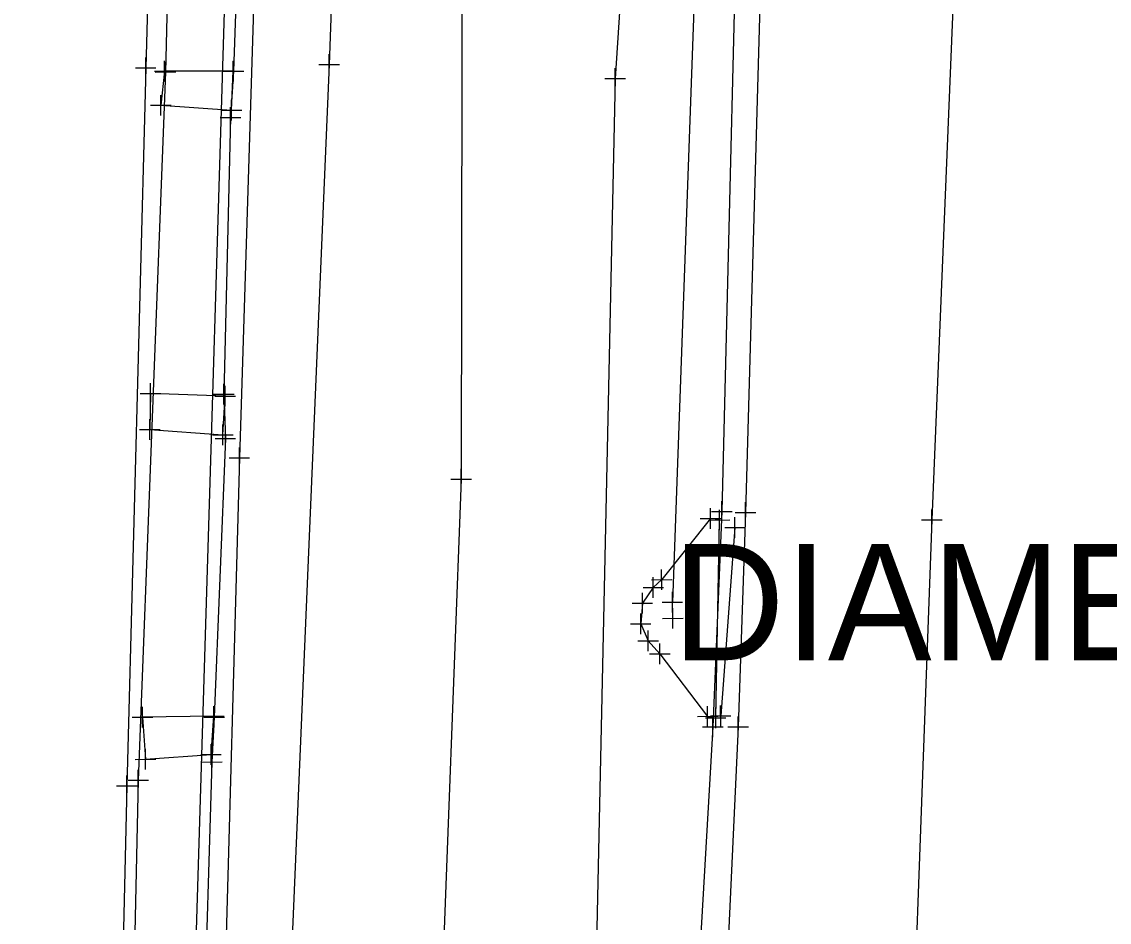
# Model space of a CAD drawing. Extents: x -1 to 1157254, y -1 to 2021979.
# Drawn here: x 1151635.7 to 1151703, y 2019901.1 to 2019956.8 of the extents above; entities that cross this region are included whole.
import ezdxf

# ---------------------------------------------------------------- set-up
doc = ezdxf.new("R2010")
doc.units = 0
for name, color, linetype in [('S_BUILDING_ANNOT', 7, 'Continuous'), ('S_CTL_TABLE', 7, 'Continuous'), ('S_DITCHLINE', 7, 'Continuous'), ('S_DRIVEWAY_ANNOT', 7, 'Continuous'), ('S_EDGE_BITUMINOUS_ANNOT', 7, 'Continuous'), ('S_EDGE_CONCRETE', 7, 'Continuous'), ('S_EDGE_CONCRETE_ANNOT', 7, 'Continuous'), ('S_EDGE_PAVEMENT', 7, 'Continuous'), ('S_ELECTRIC_UTILITIES', 7, 'Continuous'), ('S_EXIST_ROW', 7, 'Continuous'), ('S_EXISTING_ALIGNMENT', 7, 'Continuous'), ('S_EXISTING_ALIGNMENT_ANNOT', 7, 'Continuous')]:
    doc.layers.add(name, color=color, linetype=linetype)

msp = doc.modelspace()

# ---------------------------------------------------------------- linework, layer by layer
at = {"layer": 'S_BUILDING_ANNOT'}
for p, q in [((1151644.527, 2019953.152), (1151644.525, 2019954.424)), ((1151644.586, 2019953.1), (1151644.584, 2019954.372)), ((1151648.78, 2019953.145), (1151648.778, 2019954.417)), ((1151648.785, 2019953.147), (1151648.783, 2019954.419)), ((1151643.89, 2019953.787), (1151645.162, 2019953.79)), ((1151643.949, 2019953.735), (1151645.221, 2019953.738)), ((1151644.526, 2019953.788), (1151644.526, 2019953.788)), ((1151644.585, 2019953.736), (1151644.585, 2019953.736)), ((1151648.143, 2019953.78), (1151649.415, 2019953.783)), ((1151648.148, 2019953.782), (1151649.42, 2019953.785)), ((1151648.779, 2019953.781), (1151648.779, 2019953.781)), ((1151648.784, 2019953.783), (1151648.784, 2019953.783)), ((1151644.288, 2019951.041), (1151644.286, 2019952.313)), ((1151648.666, 2019950.741), (1151648.664, 2019952.013)), ((1151643.651, 2019951.676), (1151644.923, 2019951.678)), ((1151644.287, 2019951.677), (1151644.287, 2019951.677)), ((1151648.029, 2019951.376), (1151649.301, 2019951.378)), ((1151648.599, 2019950.292), (1151648.597, 2019951.564)), ((1151648.665, 2019951.377), (1151648.665, 2019951.377)), ((1151647.962, 2019950.927), (1151649.234, 2019950.929)), ((1151648.598, 2019950.928), (1151648.598, 2019950.928)), ((1151643.649, 2019933.197), (1151643.647, 2019934.47)), ((1151648.191, 2019933.157), (1151648.189, 2019934.43)), ((1151643.012, 2019933.832), (1151644.284, 2019933.835)), ((1151643.648, 2019933.833), (1151643.648, 2019933.833)), ((1151647.554, 2019933.792), (1151648.826, 2019933.795)), ((1151647.637, 2019933.666), (1151648.909, 2019933.669)), ((1151648.19, 2019933.793), (1151648.19, 2019933.793)), ((1151648.274, 2019933.031), (1151648.272, 2019934.304)), ((1151648.273, 2019933.667), (1151648.273, 2019933.667)), ((1151643.613, 2019930.978), (1151643.611, 2019932.251)), ((1151648.134, 2019930.648), (1151648.132, 2019931.921)), ((1151648.287, 2019930.42), (1151648.285, 2019931.693)), ((1151642.976, 2019931.613), (1151644.248, 2019931.616)), ((1151643.612, 2019931.614), (1151643.612, 2019931.614)), ((1151647.497, 2019931.283), (1151648.769, 2019931.286)), ((1151647.65, 2019931.055), (1151648.922, 2019931.058)), ((1151648.133, 2019931.284), (1151648.133, 2019931.284)), ((1151648.286, 2019931.056), (1151648.286, 2019931.056)), ((1151662.889, 2019927.905), (1151662.886, 2019929.177)), ((1151662.251, 2019928.54), (1151663.524, 2019928.543)), ((1151662.888, 2019928.541), (1151662.888, 2019928.541)), ((1151679.028, 2019925.899), (1151679.025, 2019927.171)), ((1151680.498, 2019925.833), (1151680.495, 2019927.105)), ((1151678.323, 2019925.471), (1151678.32, 2019926.743)), ((1151678.39, 2019926.534), (1151679.662, 2019926.537)), ((1151678.878, 2019925.372), (1151678.875, 2019926.644)), ((1151679.026, 2019926.535), (1151679.026, 2019926.535)), ((1151679.86, 2019926.468), (1151681.133, 2019926.471)), ((1151680.496, 2019926.469), (1151680.496, 2019926.469)), ((1151692.038, 2019925.383), (1151692.035, 2019926.655)), ((1151677.685, 2019926.106), (1151678.957, 2019926.108)), ((1151678.24, 2019926.007), (1151679.512, 2019926.009)), ((1151678.321, 2019926.107), (1151678.321, 2019926.107)), ((1151678.876, 2019926.008), (1151678.876, 2019926.008)), ((1151691.4, 2019926.018), (1151692.673, 2019926.02)), ((1151692.037, 2019926.019), (1151692.037, 2019926.019)), ((1151675.303, 2019921.679), (1151675.301, 2019922.951)), ((1151674.666, 2019922.314), (1151675.938, 2019922.316)), ((1151674.785, 2019921.199), (1151674.783, 2019922.471)), ((1151675.302, 2019922.315), (1151675.302, 2019922.315)), ((1151674.148, 2019921.834), (1151675.42, 2019921.836)), ((1151674.784, 2019921.835), (1151674.784, 2019921.835)), ((1151675.966, 2019920.291), (1151675.964, 2019921.563)), ((1151675.966, 2019920.291), (1151675.964, 2019921.563)), ((1151673.471, 2019920.862), (1151674.743, 2019920.864)), ((1151674.108, 2019920.227), (1151674.106, 2019921.499)), ((1151674.107, 2019920.863), (1151674.107, 2019920.863)), ((1151675.329, 2019920.926), (1151676.601, 2019920.928)), ((1151675.329, 2019920.926), (1151676.601, 2019920.928)), ((1151675.965, 2019920.927), (1151675.965, 2019920.927)), ((1151675.965, 2019920.927), (1151675.965, 2019920.927)), ((1151674.005, 2019918.949), (1151674.003, 2019920.221)), ((1151675.988, 2019919.285), (1151675.986, 2019920.557)), ((1151675.988, 2019919.285), (1151675.986, 2019920.557)), ((1151673.368, 2019919.584), (1151674.64, 2019919.586)), ((1151674.004, 2019919.585), (1151674.004, 2019919.585)), ((1151675.351, 2019919.92), (1151676.623, 2019919.922)), ((1151675.351, 2019919.92), (1151676.623, 2019919.922)), ((1151675.987, 2019919.921), (1151675.987, 2019919.921)), ((1151675.987, 2019919.921), (1151675.987, 2019919.921)), ((1151674.464, 2019917.898), (1151674.462, 2019919.17)), ((1151673.827, 2019918.533), (1151675.099, 2019918.535)), ((1151674.463, 2019918.534), (1151674.463, 2019918.534)), ((1151675.195, 2019917.089), (1151675.193, 2019918.361)), ((1151674.558, 2019917.723), (1151675.83, 2019917.726)), ((1151675.194, 2019917.725), (1151675.194, 2019917.725)), ((1151643.16, 2019913.164), (1151643.158, 2019914.437)), ((1151647.572, 2019913.222), (1151647.57, 2019914.495)), ((1151647.594, 2019913.165), (1151647.592, 2019914.438)), ((1151678.149, 2019913.218), (1151678.146, 2019914.491)), ((1151678.65, 2019913.126), (1151678.647, 2019914.399)), ((1151642.523, 2019913.799), (1151643.795, 2019913.802)), ((1151643.159, 2019913.801), (1151643.159, 2019913.801)), ((1151646.935, 2019913.857), (1151648.207, 2019913.86)), ((1151646.957, 2019913.8), (1151648.229, 2019913.803)), ((1151647.571, 2019913.859), (1151647.571, 2019913.859)), ((1151647.593, 2019913.802), (1151647.593, 2019913.802)), ((1151677.511, 2019913.853), (1151678.783, 2019913.856)), ((1151678.012, 2019913.761), (1151679.284, 2019913.764)), ((1151678.147, 2019913.855), (1151678.147, 2019913.855)), ((1151678.474, 2019912.563), (1151678.471, 2019913.836)), ((1151678.648, 2019913.763), (1151678.648, 2019913.763)), ((1151680.04, 2019912.575), (1151680.037, 2019913.848)), ((1151677.836, 2019913.198), (1151679.108, 2019913.201)), ((1151678.472, 2019913.2), (1151678.472, 2019913.2)), ((1151679.402, 2019913.21), (1151680.675, 2019913.213)), ((1151680.038, 2019913.212), (1151680.038, 2019913.212)), ((1151647.401, 2019910.857), (1151647.399, 2019912.13)), ((1151643.342, 2019910.558), (1151643.34, 2019911.831)), ((1151646.764, 2019911.492), (1151648.036, 2019911.495)), ((1151647.4, 2019911.494), (1151647.4, 2019911.494)), ((1151647.445, 2019910.391), (1151647.443, 2019911.664)), ((1151642.705, 2019911.193), (1151643.977, 2019911.196)), ((1151643.341, 2019911.195), (1151643.341, 2019911.195)), ((1151646.808, 2019911.026), (1151648.08, 2019911.029)), ((1151647.444, 2019911.028), (1151647.444, 2019911.028)), ((1151642.895, 2019909.262), (1151642.893, 2019910.535)), ((1151642.258, 2019909.897), (1151643.53, 2019909.9)), ((1151642.894, 2019909.898), (1151642.894, 2019909.898))]:
    msp.add_line(p, q, dxfattribs=at)
at = {"layer": 'S_CTL_TABLE'}
for p, q in [((1151643.354, 2019953.361), (1151643.352, 2019954.633)), ((1151654.719, 2019953.566), (1151654.716, 2019954.838)), ((1151642.717, 2019953.996), (1151643.989, 2019953.999)), ((1151643.353, 2019953.997), (1151643.353, 2019953.997)), ((1151654.081, 2019954.201), (1151655.354, 2019954.204)), ((1151654.717, 2019954.202), (1151654.717, 2019954.202)), ((1151672.426, 2019952.703), (1151672.424, 2019953.975)), ((1151671.789, 2019953.338), (1151673.061, 2019953.341)), ((1151672.425, 2019953.339), (1151672.425, 2019953.339)), ((1151649.154, 2019929.222), (1151649.152, 2019930.495)), ((1151648.517, 2019929.857), (1151649.789, 2019929.86)), ((1151649.153, 2019929.858), (1151649.153, 2019929.858)), ((1151679.841, 2019924.906), (1151679.838, 2019926.178)), ((1151679.203, 2019925.541), (1151680.475, 2019925.543)), ((1151679.839, 2019925.542), (1151679.839, 2019925.542)), ((1151678.957, 2019913.257), (1151678.954, 2019914.53)), ((1151678.319, 2019913.892), (1151679.591, 2019913.895)), ((1151678.955, 2019913.894), (1151678.955, 2019913.894)), ((1151642.18, 2019908.912), (1151642.177, 2019910.185)), ((1151641.543, 2019909.547), (1151642.815, 2019909.55)), ((1151642.179, 2019909.548), (1151642.179, 2019909.548))]:
    msp.add_line(p, q, dxfattribs=at)
at = {"layer": 'S_DITCHLINE'}
msp.add_lwpolyline([(1151678.653, 2019995.527), (1151675.965, 2019920.927)], dxfattribs=at)
at = {"layer": 'S_DRIVEWAY_ANNOT'}
msp.add_lwpolyline([(1151665.461, 2019997.129), (1151663.364, 2019996.122), (1151663.117, 2019992.535), (1151663.204, 2019991.071), (1151662.959, 2019980.264), (1151662.888, 2019928.541), (1151661.593, 2019894.115)], dxfattribs=at)
at = {"layer": 'S_EDGE_BITUMINOUS_ANNOT'}
for points in [[(1151653.953, 2020072.269), (1151652.065, 2020034.638), (1151651.26, 2020006.177), (1151650.729, 2019980.191), (1151649.153, 2019929.858), (1151648.192, 2019895.113), (1151646.973, 2019850.508), (1151644.789, 2019784.432), (1151644, 2019752.247), (1151666.974, 2019748.732), (1151666.932, 2019737.602), (1151664.742, 2019694.209), (1151663.677, 2019658.27), (1151661.793, 2019619.061), (1151660.51, 2019587.982)], [(1151646.476, 2020070.503), (1151645.8, 2020053.022), (1151645.985, 2020034.008), (1151645.025, 2020007.537), (1151644.061, 2019979.931), (1151643.353, 2019953.997), (1151642.179, 2019909.548), (1151641.354, 2019874.126), (1151639.764, 2019828.126), (1151638.743, 2019792.752), (1151637.168, 2019743.483), (1151661.294, 2019742.942), (1151660.5, 2019727.923), (1151659.294, 2019705.257), (1151658.176, 2019672.152), (1151656.974, 2019640.742), (1151652.847, 2019578.69)], [(1151656.722, 2020009.73), (1151654.717, 2019954.202), (1151652.364, 2019898.705), (1151651.684, 2019843.988), (1151649.121, 2019797.548), (1151648.493, 2019752.165)], [(1151676.114, 2020009.8), (1151672.425, 2019953.339), (1151671.175, 2019895.967), (1151669.133, 2019844.271), (1151667.868, 2019796.654), (1151666.303, 2019752.322)], [(1151679.839, 2019925.542), (1151678.955, 2019913.894)]]:
    msp.add_lwpolyline(points, dxfattribs=at)
at = {"layer": 'S_EDGE_CONCRETE'}
msp.add_lwpolyline([(1151685.062, 2020069.135), (1151683.866, 2020032.67), (1151682.971, 2020002.757), (1151682.312, 2019993.179), (1151681.888, 2019976.137), (1151680.496, 2019926.469), (1151680.038, 2019913.212), (1151679.125, 2019893.645), (1151676.085, 2019848.066), (1151673.289, 2019784.385), (1151672.038, 2019748.152), (1151669.937, 2019693.4), (1151667.135, 2019648.931), (1151665.319, 2019618.352), (1151663.56, 2019588.797)], dxfattribs=at)
at = {"layer": 'S_EDGE_CONCRETE_ANNOT'}
msp.add_lwpolyline([(1151697.583, 2020069.165), (1151696.323, 2020031.2), (1151695.163, 2020002.867), (1151694.794, 2019992.42), (1151694.061, 2019975.281), (1151692.037, 2019926.019), (1151690.839, 2019893.334), (1151688.29, 2019846.229), (1151685.554, 2019784.193), (1151684.393, 2019747.134), (1151682.412, 2019690.878), (1151677.442, 2019534.738)], dxfattribs=at)
at = {"layer": 'S_EDGE_PAVEMENT'}
for points in [[(1151681.062, 2019993.395), (1151680.255, 2019975.782), (1151679.026, 2019926.535)], [(1151679.026, 2019926.535), (1151678.472, 2019913.2)], [(1151678.472, 2019913.2), (1151677.317, 2019893.253), (1151674.501, 2019848.206), (1151671.657, 2019784.397), (1151670.469, 2019748.349), (1151668.329, 2019693.329), (1151666.314, 2019657.651), (1151663.784, 2019619.319), (1151661.981, 2019588.026), (1151660.119, 2019562.723), (1151658.242, 2019535.253), (1151657.778, 2019525.863), (1151655.581, 2019494.481), (1151653.124, 2019454.643), (1151651.069, 2019450.93), (1151638.899, 2019407.22), (1151634.967, 2019387.232), (1151628.876, 2019364.304), (1151623.197, 2019345.644), (1151615.745, 2019326.796), (1151606.223, 2019302.359), (1151602.281, 2019293.49), (1151600.481, 2019290.055)]]:
    msp.add_lwpolyline(points, dxfattribs=at)
at = {"layer": 'S_ELECTRIC_UTILITIES'}
msp.add_lwpolyline([(1151678.876, 2019926.008), (1151678.321, 2019926.107), (1151675.302, 2019922.315), (1151674.784, 2019921.835), (1151674.107, 2019920.863), (1151674.004, 2019919.585), (1151674.463, 2019918.534), (1151675.194, 2019917.725), (1151678.147, 2019913.855), (1151678.648, 2019913.763)], close=True, dxfattribs=at)
at = {"layer": 'S_EXIST_ROW'}
for points in [[(1151648.665, 2019951.377), (1151648.779, 2019953.781), (1151644.526, 2019953.788), (1151644.287, 2019951.677)], [(1151643.648, 2019933.833), (1151643.612, 2019931.614), (1151648.133, 2019931.284), (1151648.273, 2019933.667)], [(1151647.4, 2019911.494), (1151647.571, 2019913.859), (1151643.159, 2019913.801), (1151643.341, 2019911.195)]]:
    msp.add_lwpolyline(points, close=True, dxfattribs=at)
at = {"layer": 'S_EXISTING_ALIGNMENT'}
msp.add_lwpolyline([(1151651.602, 2020070.811), (1151650.976, 2020050.073), (1151649.788, 2020008.913), (1151641.821, 2019747.633), (1151665.698, 2019746.94)], dxfattribs=at)
at = {"layer": 'S_EXISTING_ALIGNMENT_ANNOT'}
for points in [[(1151647.619, 2020050.676), (1151646.632, 2020034.085), (1151646.442, 2020025.251), (1151646.092, 2020007.549), (1151645.198, 2019979.613), (1151644.585, 2019953.736), (1151642.894, 2019909.898), (1151642.097, 2019874.067), (1151640.716, 2019827.763), (1151639.733, 2019792.822), (1151638.615, 2019744.107), (1151661.918, 2019743.391), (1151660.853, 2019705.309), (1151658.975, 2019672.337), (1151658, 2019640.312), (1151654.598, 2019578.386)], [(1151650.529, 2020010.883), (1151650.244, 2019993.855), (1151650.005, 2019991.134), (1151649.417, 2019973.808), (1151649.388, 2019970.985), (1151648.784, 2019953.783), (1151648.598, 2019950.928), (1151648.19, 2019933.793), (1151648.286, 2019931.056), (1151647.593, 2019913.802), (1151647.444, 2019911.028), (1151646.933, 2019893.93)]]:
    msp.add_lwpolyline(points, dxfattribs=at)

# ---------------------------------------------------------------- texts
at = {"layer": 'S_BUILDING_ANNOT'}
msp.add_text('DIAMETER?18"', height=7.2, dxfattribs=at).set_placement((1151675.965, 2019917.327))

doc.saveas('drawing.dxf')
